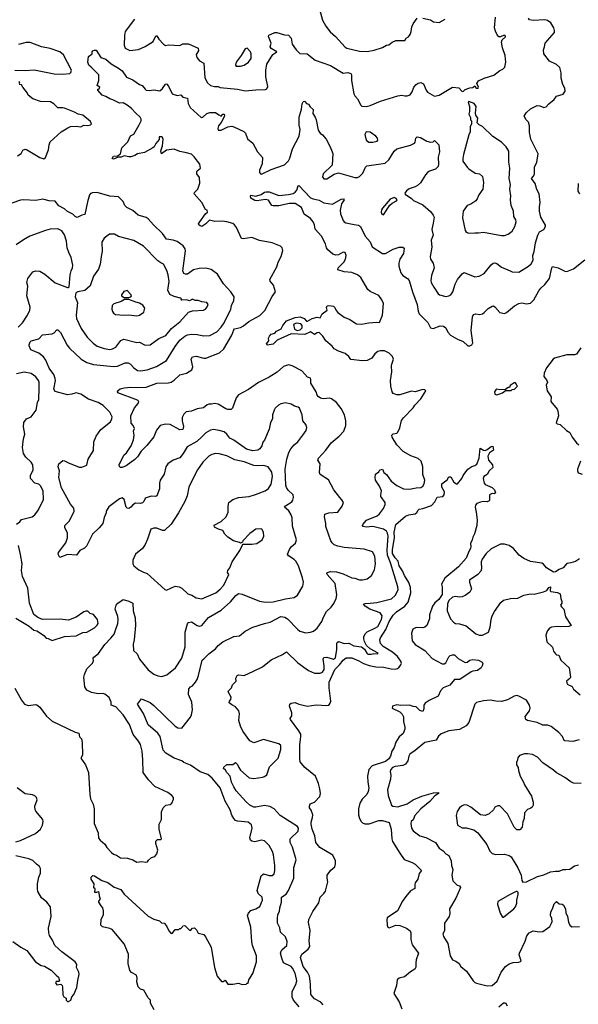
# Model space of a CAD drawing. Extents: x 1771496 to 1971148, y 471553 to 643630.
# Tile 690 of 702: x 1931387 to 1937204, y 556502 to 566749. Entities that reach past the tile are written whole.
import ezdxf

# ---------------------------------------------------------------- set-up
doc = ezdxf.new("R2010")
doc.units = 0

msp = doc.modelspace()

# ---------------------------------------------------------------- linework, layer by layer
at = {"layer": '0CON10XD'}
for points in [[(1934509, 566859), (1934539, 566745), (1934573, 566683), (1934621, 566621), (1934675, 566574), (1934775, 566464), (1934795, 566451), (1934925, 566422), (1935005, 566419), (1935078, 566432), (1935165, 566460), (1935205, 566483), (1935232, 566488), (1935264, 566516), (1935305, 566533), (1935398, 566532), (1935412, 566558), (1935435, 566572), (1935453, 566595), (1935464, 566625), (1935470, 566675), (1935483, 566707), (1935525, 566764)], [(1935396, 565956), (1935420, 565955), (1935453, 565967), (1935473, 565997), (1935492, 566045), (1935514, 566075), (1935535, 566088), (1935564, 566094), (1935592, 566082), (1935618, 566015), (1935634, 565995), (1935705, 565952), (1935755, 565963), (1935895, 566048), (1935958, 566038), (1935995, 566003), (1936008, 566005), (1936025, 566022), (1936075, 566040), (1936107, 566043), (1936125, 566060), (1936140, 566035), (1936160, 566035), (1936166, 566046), (1936148, 566085), (1936165, 566112), (1936225, 566141), (1936325, 566171), (1936385, 566221), (1936418, 566235), (1936439, 566255), (1936449, 566305), (1936441, 566375), (1936416, 566455), (1936404, 566515), (1936412, 566538), (1936445, 566572), (1936445, 566582), (1936433, 566587), (1936395, 566571), (1936375, 566572), (1936360, 566590), (1936342, 566628), (1936332, 566665), (1936342, 566775)], [(1932581, 566755), (1932486, 566625), (1932477, 566583), (1932474, 566485), (1932484, 566454), (1932535, 566429), (1932625, 566439), (1932695, 566469), (1932775, 566522), (1932805, 566580), (1932815, 566580), (1932834, 566545), (1932883, 566493), (1932905, 566480), (1932935, 566486), (1933055, 566481), (1933085, 566497), (1933145, 566496), (1933244, 566454), (1933248, 566425), (1933226, 566385), (1933231, 566355), (1933260, 566320), (1933306, 566295), (1933315, 566145), (1933343, 566093), (1933374, 566065), (1933415, 566052), (1933454, 566054), (1933475, 566044), (1933655, 566027), (1933735, 566009), (1933845, 566020), (1933945, 566021), (1933960, 566030), (1933972, 566055), (1933950, 566155), (1933949, 566225), (1933962, 566285), (1934022, 566388), (1934064, 566415), (1934005, 566449), (1933996, 566465), (1934007, 566505), (1933976, 566575), (1933982, 566588), (1934005, 566599), (1934045, 566614), (1934065, 566616), (1934145, 566592), (1934185, 566588), (1934215, 566555), (1934225, 566493), (1934267, 566435), (1934305, 566396), (1934382, 566392), (1934465, 566326), (1934622, 566272), (1934755, 566193), (1934805, 566198), (1934835, 566189), (1934842, 566175), (1934841, 566115), (1934866, 565976), (1934876, 565955), (1934904, 565925), (1934939, 565859), (1934950, 565850), (1934995, 565846), (1935035, 565854), (1935145, 565900), (1935323, 565957), (1935365, 565963), (1935396, 565956)], [(1933460, 565760), (1933485, 565743), (1933503, 565765), (1933515, 565766), (1933518, 565745), (1933485, 565680), (1933456, 565645), (1933449, 565615), (1933455, 565598), (1933485, 565598), (1933555, 565633), (1933595, 565639), (1933615, 565634), (1933721, 565585), (1933737, 565567), (1933758, 565508), (1933815, 565464), (1933864, 565375), (1933914, 565314), (1933913, 565247), (1933884, 565184), (1933885, 565160), (1933893, 565145), (1933905, 565140), (1934005, 565188), (1934145, 565239), (1934185, 565281), (1934201, 565309), (1934227, 565405), (1934298, 565535), (1934306, 565605), (1934298, 565652), (1934298, 565735), (1934323, 565817), (1934327, 565873), (1934337, 565893), (1934345, 565900), (1934355, 565898), (1934375, 565878), (1934395, 565868), (1934412, 565842), (1934443, 565815), (1934441, 565771), (1934463, 565735), (1934474, 565705), (1934495, 565599), (1934515, 565567), (1934539, 565549), (1934577, 565505), (1934620, 565425), (1934649, 565355), (1934641, 565235), (1934546, 565145), (1934540, 565115), (1934555, 565094), (1934585, 565092), (1934661, 565140), (1934705, 565156), (1934875, 565106), (1934905, 565106), (1934925, 565116), (1934959, 565151), (1934988, 565215), (1935003, 565227), (1935171, 565251), (1935192, 565255), (1935231, 565289), (1935285, 565381), (1935315, 565406), (1935455, 565442), (1935497, 565463), (1935506, 565475), (1935511, 565515), (1935525, 565529), (1935562, 565522), (1935625, 565484), (1935665, 565474), (1935692, 565478), (1935705, 565490), (1935752, 565445), (1935759, 565375), (1935743, 565317), (1935749, 565245), (1935745, 565220), (1935716, 565194), (1935655, 565171), (1935633, 565157), (1935612, 565135), (1935559, 565051), (1935528, 565022), (1935505, 565008), (1935443, 564987), (1935415, 564969), (1935399, 564945), (1935402, 564932), (1935465, 564889), (1935486, 564866), (1935583, 564823), (1935665, 564752), (1935694, 564715), (1935702, 564695), (1935691, 564631), (1935677, 564565), (1935692, 564505), (1935671, 564455), (1935680, 564380), (1935661, 564285), (1935664, 564255), (1935694, 564215), (1935701, 564165), (1935675, 564085), (1935669, 564035), (1935672, 564015), (1935700, 563965), (1935745, 563897), (1935757, 563887), (1935825, 563868), (1935855, 563874), (1935875, 563886), (1935898, 563915), (1935922, 563995), (1935947, 564045), (1935995, 564104), (1936015, 564116), (1936125, 564074), (1936172, 564078), (1936225, 564106), (1936295, 564196), (1936316, 564214), (1936335, 564220), (1936355, 564212), (1936405, 564174), (1936494, 564134), (1936515, 564124), (1936585, 564122), (1936685, 564182), (1936713, 564207), (1936734, 564245), (1936729, 564295), (1936745, 564335), (1936758, 564425), (1936783, 564507), (1936800, 564540), (1936843, 564565), (1936862, 564595), (1936862, 564612), (1936814, 564695), (1936800, 564755), (1936798, 564802), (1936806, 564845), (1936796, 564935), (1936773, 564983), (1936753, 565045), (1936717, 565095), (1936738, 565122), (1936747, 565145), (1936747, 565215), (1936773, 565265), (1936784, 565354), (1936710, 565505), (1936694, 565575), (1936694, 565644), (1936685, 565682), (1936662, 565705), (1936640, 565745), (1936661, 565779), (1936705, 565822), (1936775, 565856), (1936802, 565852), (1936845, 565834), (1936868, 565842), (1936896, 565874), (1936953, 565917), (1936977, 565953), (1937046, 565974), (1937068, 566005), (1937062, 566035), (1937043, 566075), (1937025, 566140), (1937026, 566195), (1937010, 566250), (1936975, 566282), (1936905, 566316), (1936844, 566395), (1936841, 566435), (1936852, 566465), (1936858, 566505), (1936954, 566615), (1936956, 566635), (1936948, 566665), (1936919, 566715), (1936882, 566742), (1936855, 566749), (1936735, 566740), (1936695, 566746), (1936684, 566765)], [(1935585, 566764), (1935665, 566746), (1935696, 566726), (1935755, 566720), (1935816, 566754)], [(1931335, 566223), (1931445, 566220), (1931536, 566226), (1931745, 566185), (1931835, 566181), (1931910, 566190), (1931921, 566199), (1931926, 566225), (1931843, 566383), (1931805, 566414), (1931705, 566450), (1931615, 566466), (1931495, 566512), (1931455, 566512), (1931375, 566490)], [(1932786, 556445), (1932750, 556515), (1932750, 556545), (1932725, 556570), (1932679, 556649), (1932645, 556660), (1932620, 556685), (1932606, 556735), (1932610, 556775), (1932602, 556805), (1932551, 556831), (1932534, 556855), (1932518, 556925), (1932519, 557025), (1932475, 557130), (1932349, 557279), (1932325, 557292), (1932248, 557308), (1932231, 557325), (1932234, 557385), (1932261, 557435), (1932261, 557475), (1932254, 557505), (1932234, 557525), (1932211, 557565), (1932212, 557575), (1932230, 557595), (1932217, 557627), (1932216, 557666), (1932205, 557672), (1932185, 557664), (1932170, 557665), (1932172, 557702), (1932160, 557715), (1932163, 557755), (1932132, 557805), (1932132, 557825), (1932148, 557842), (1932165, 557840), (1932241, 557789), (1932305, 557768), (1932371, 557721), (1932439, 557695), (1932475, 557648), (1932725, 557420), (1932785, 557388), (1932842, 557372), (1932865, 557350), (1932890, 557345), (1932915, 557320), (1932940, 557265), (1932965, 557240), (1932978, 557242), (1933005, 557280), (1933045, 557280), (1933055, 557290), (1933065, 557290), (1933080, 557305), (1933085, 557320), (1933105, 557322), (1933155, 557272), (1933165, 557270), (1933186, 557294), (1933206, 557296), (1933228, 557278), (1933245, 557242), (1933305, 557228), (1933323, 557205), (1933380, 557095), (1933414, 556885), (1933442, 556795), (1933489, 556739), (1933505, 556740), (1933525, 556752), (1933555, 556712), (1933608, 556712), (1933665, 556721), (1933705, 556708), (1933745, 556710), (1933755, 556720), (1933765, 556720), (1933772, 556755), (1933815, 556822), (1933852, 556945), (1933852, 557005), (1933811, 557115), (1933803, 557153), (1933795, 557305), (1933758, 557425), (1933770, 557450), (1933795, 557479), (1933847, 557495), (1933889, 557521), (1933916, 557585), (1933913, 557615), (1933869, 557655), (1933860, 557685), (1933900, 557840), (1933925, 557859), (1933985, 557842), (1934015, 557841), (1934035, 557860), (1934043, 557895), (1934042, 557945), (1934028, 558058), (1934018, 558092), (1933986, 558156), (1933935, 558204), (1933905, 558209), (1933835, 558191), (1933805, 558199), (1933791, 558211), (1933782, 558235), (1933806, 558335), (1933799, 558369), (1933785, 558385), (1933765, 558397), (1933655, 558408), (1933635, 558416), (1933615, 558435), (1933595, 558469), (1933578, 558525), (1933526, 558616), (1933474, 558755), (1933392, 558855), (1933345, 558892), (1933265, 558922), (1933165, 558989), (1933097, 559017), (1933074, 559034), (1932995, 559062), (1932910, 559115), (1932880, 559145), (1932849, 559289), (1932825, 559325), (1932725, 559411), (1932677, 559527), (1932613, 559627), (1932655, 559682), (1932745, 559642), (1932785, 559611), (1933005, 559397), (1933035, 559378), (1933075, 559374), (1933165, 559489), (1933177, 559515), (1933187, 559565), (1933178, 559645), (1933144, 559725), (1933148, 559785), (1933164, 559806), (1933188, 559815), (1933217, 559853), (1933235, 559882), (1933249, 559925), (1933286, 560084), (1933305, 560096), (1933355, 560150), (1933425, 560202), (1933455, 560237), (1933501, 560275), (1933615, 560330), (1933674, 560336), (1933734, 560386), (1933813, 560427), (1933935, 560466), (1933995, 560478), (1934105, 560536), (1934149, 560529), (1934175, 560515), (1934278, 560405), (1934305, 560385), (1934365, 560368), (1934415, 560374), (1934445, 560386), (1934484, 560416), (1934534, 560485), (1934551, 560529), (1934581, 560589), (1934629, 560635), (1934657, 560673), (1934682, 560725), (1934688, 560762), (1934671, 560881), (1934590, 560975), (1934584, 560985), (1934587, 560995), (1934625, 561006), (1934685, 561003), (1934755, 560983), (1934845, 560940), (1934875, 560937), (1934925, 560918), (1934955, 560919), (1935005, 560931), (1935050, 560965), (1935081, 561025), (1935092, 561085), (1935086, 561165), (1935060, 561210), (1934975, 561240), (1934765, 561255), (1934699, 561269), (1934662, 561285), (1934639, 561305), (1934626, 561325), (1934603, 561393), (1934574, 561475), (1934574, 561505), (1934560, 561575), (1934565, 561602), (1934605, 561618), (1934698, 561625), (1934746, 561685), (1934757, 561725), (1934743, 561753), (1934719, 561775), (1934658, 561855), (1934601, 561961), (1934515, 562014), (1934508, 562038), (1934517, 562125), (1934491, 562165), (1934499, 562185), (1934575, 562269), (1934631, 562345), (1934714, 562416), (1934761, 562465), (1934784, 562525), (1934784, 562575), (1934768, 562635), (1934734, 562704), (1934685, 562766), (1934634, 562804), (1934615, 562810), (1934547, 562803), (1934520, 562810), (1934496, 562826), (1934485, 562842), (1934474, 562875), (1934417, 562965), (1934420, 563005), (1934415, 563018), (1934385, 563030), (1934355, 563058), (1934326, 563096), (1934225, 563148), (1934185, 563156), (1934135, 563139), (1934068, 563082), (1933983, 563027), (1933875, 562973), (1933771, 562899), (1933666, 562844), (1933641, 562815), (1933604, 562706), (1933588, 562692), (1933555, 562691), (1933535, 562698), (1933455, 562748), (1933415, 562754), (1933385, 562746), (1933355, 562748), (1933338, 562742), (1933302, 562708), (1933235, 562700), (1933175, 562676), (1933122, 562668), (1933096, 562644), (1933079, 562609), (1933078, 562575), (1933094, 562515), (1933084, 562485), (1933055, 562481), (1932955, 562536), (1932905, 562539), (1932851, 562525), (1932813, 562477), (1932782, 562408), (1932712, 562318), (1932652, 562258), (1932615, 562200), (1932585, 562171), (1932494, 562106), (1932455, 562088), (1932438, 562088), (1932425, 562100), (1932424, 562115), (1932473, 562215), (1932500, 562240), (1932549, 562315), (1932571, 562375), (1932579, 562425), (1932573, 562467), (1932581, 562495), (1932569, 562525), (1932548, 562548), (1932544, 562625), (1932581, 562709), (1932621, 562755), (1932629, 562775), (1932615, 562790), (1932408, 562865), (1932404, 562876), (1932416, 562894), (1932434, 562906), (1932475, 562917), (1932545, 562925), (1932615, 562920), (1932704, 562926), (1932815, 562965), (1932935, 562969), (1932965, 562978), (1932994, 562996), (1933055, 563051), (1933125, 563071), (1933178, 563105), (1933190, 563135), (1933173, 563215), (1933185, 563240), (1933225, 563246), (1933305, 563226), (1933325, 563227), (1933467, 563283), (1933512, 563325), (1933595, 563467), (1933615, 563521), (1933625, 563531), (1933685, 563546), (1933717, 563563), (1933773, 563607), (1933889, 563671), (1933938, 563722), (1934015, 563867), (1934051, 563915), (1934029, 563985), (1933995, 564028), (1933991, 564045), (1934064, 564175), (1934079, 564225), (1934111, 564285), (1934128, 564345), (1934120, 564375), (1934102, 564392), (1934015, 564427), (1933885, 564452), (1933805, 564482), (1933715, 564468), (1933695, 564472), (1933644, 564585), (1933623, 564613), (1933606, 564626), (1933545, 564646), (1933495, 564651), (1933418, 564648), (1933365, 564661), (1933325, 564623), (1933285, 564598), (1933265, 564604), (1933253, 564615), (1933250, 564625), (1933261, 564645), (1933323, 564727), (1933343, 564745), (1933340, 564765), (1933322, 564775), (1933283, 564845), (1933204, 564935), (1933208, 564952), (1933242, 564985), (1933263, 565047), (1933258, 565105), (1933233, 565145), (1933230, 565165), (1933234, 565176), (1933270, 565205), (1933262, 565245), (1933205, 565323), (1933175, 565348), (1933125, 565364), (1933055, 565376), (1932995, 565403), (1932915, 565392), (1932864, 565354), (1932858, 565385), (1932873, 565435), (1932882, 565505), (1932875, 565524), (1932865, 565530), (1932840, 565530), (1932838, 565502), (1932805, 565461), (1932786, 565425), (1932774, 565415), (1932685, 565366), (1932615, 565351), (1932586, 565334), (1932545, 565323), (1932525, 565320), (1932475, 565331), (1932443, 565317), (1932413, 565317), (1932365, 565298), (1932350, 565305), (1932365, 565328), (1932407, 565333), (1932437, 565353), (1932449, 565415), (1932513, 565477), (1932541, 565539), (1932575, 565559), (1932631, 565655), (1932651, 565695), (1932652, 565715), (1932640, 565735), (1932595, 565775), (1932550, 565825), (1932505, 565860), (1932465, 565882), (1932425, 565880), (1932358, 565915), (1932324, 565924), (1932285, 565950), (1932245, 565962), (1932200, 566015), (1932200, 566025), (1932215, 566030), (1932222, 566045), (1932194, 566064), (1932210, 566115), (1932211, 566175), (1932130, 566255), (1932106, 566275), (1932096, 566305), (1932103, 566367), (1932140, 566395), (1932140, 566415), (1932150, 566425), (1932165, 566432), (1932182, 566432), (1932233, 566355), (1932285, 566337), (1932340, 566290), (1932415, 566246), (1932453, 566215), (1932500, 566150), (1932565, 566124), (1932635, 566076), (1932663, 566065), (1932692, 566025), (1932705, 566017), (1932735, 566013), (1932785, 566019), (1932845, 566009), (1932875, 566031), (1932905, 566077), (1932915, 566081), (1932935, 566058), (1932976, 565976), (1933025, 565959), (1933065, 565966), (1933085, 565943), (1933133, 565933), (1933141, 565875), (1933162, 565835), (1933275, 565732), (1933295, 565736), (1933335, 565771), (1933367, 565783), (1933425, 565782), (1933460, 565760)], [(1933685, 566264), (1933725, 566276), (1933768, 566305), (1933796, 566345), (1933796, 566395), (1933790, 566415), (1933755, 566452), (1933734, 566446), (1933694, 566376), (1933640, 566305), (1933634, 566275), (1933642, 566265), (1933685, 566264)], [(1931365, 565331), (1931403, 565357), (1931419, 565391), (1931445, 565400), (1931458, 565398), (1931595, 565316), (1931638, 565302), (1931654, 565316), (1931686, 565395), (1931693, 565445), (1931705, 565476), (1931819, 565581), (1931887, 565625), (1931915, 565636), (1931975, 565642), (1932025, 565634), (1932055, 565650), (1932095, 565649), (1932125, 565656), (1932134, 565666), (1932125, 565689), (1932045, 565756), (1931995, 565764), (1931957, 565787), (1931855, 565828), (1931835, 565833), (1931785, 565830), (1931743, 565873), (1931708, 565895), (1931605, 565899), (1931523, 565925), (1931475, 565962), (1931467, 565985), (1931418, 566048), (1931405, 566070), (1931380, 566075)], [(1931380, 566085), (1931390, 566095), (1931378, 566105)], [(1936405, 564502), (1936435, 564504), (1936475, 564518), (1936515, 564549), (1936544, 564595), (1936556, 564645), (1936552, 564665), (1936532, 564702), (1936530, 564755), (1936506, 564815), (1936496, 564875), (1936500, 564915), (1936489, 564985), (1936496, 565034), (1936485, 565095), (1936492, 565205), (1936481, 565265), (1936479, 565380), (1936454, 565425), (1936403, 565473), (1936315, 565532), (1936205, 565638), (1936170, 565655), (1936150, 565675), (1936158, 565725), (1936138, 565755), (1936133, 565777), (1936139, 565845), (1936118, 565878), (1936065, 565898), (1936058, 565892), (1936072, 565845), (1936072, 565795), (1936063, 565765), (1936082, 565732), (1936082, 565705), (1936090, 565695), (1936090, 565665), (1936078, 565635), (1936078, 565582), (1936065, 565550), (1936008, 565345), (1936001, 565305), (1936002, 565275), (1936045, 565214), (1936065, 565196), (1936131, 565151), (1936175, 565143), (1936205, 565117), (1936216, 565055), (1936209, 564985), (1936169, 564925), (1936151, 564885), (1936135, 564863), (1936085, 564830), (1936045, 564816), (1936003, 564755), (1935998, 564685), (1936024, 564555), (1936035, 564537), (1936065, 564527), (1936125, 564532), (1936165, 564529), (1936215, 564536), (1936405, 564502)], [(1935023, 565473), (1935065, 565474), (1935108, 565485), (1935117, 565495), (1935113, 565515), (1935096, 565535), (1935035, 565578), (1934995, 565582), (1934982, 565555), (1934994, 565495), (1935023, 565473)], [(1937218, 564935), (1937201, 564965), (1937207, 565045)], [(1934331, 560941), (1934289, 561065), (1934263, 561113), (1934245, 561132), (1934185, 561168), (1934176, 561185), (1934196, 561235), (1934215, 561262), (1934258, 561302), (1934268, 561335), (1934229, 561479), (1934223, 561565), (1934215, 561596), (1934189, 561639), (1934146, 561675), (1934155, 561688), (1934219, 561731), (1934232, 561748), (1934239, 561775), (1934234, 561805), (1934181, 561851), (1934165, 561880), (1934159, 561905), (1934150, 562070), (1934169, 562175), (1934188, 562245), (1934209, 562281), (1934246, 562325), (1934284, 562355), (1934335, 562425), (1934371, 562475), (1934378, 562505), (1934367, 562537), (1934335, 562575), (1934328, 562635), (1934300, 562705), (1934287, 562717), (1934248, 562728), (1934215, 562748), (1934155, 562762), (1934105, 562750), (1934083, 562737), (1934048, 562705), (1934036, 562685), (1934020, 562635), (1934019, 562595), (1933998, 562555), (1933984, 562486), (1933936, 562374), (1933918, 562352), (1933908, 562315), (1933887, 562283), (1933865, 562268), (1933815, 562262), (1933748, 562278), (1933615, 562374), (1933574, 562395), (1933543, 562435), (1933515, 562458), (1933465, 562474), (1933405, 562484), (1933373, 562477), (1933325, 562449), (1933280, 562405), (1933231, 562359), (1933130, 562305), (1933089, 562235), (1933055, 562190), (1932985, 562164), (1932929, 562125), (1932908, 562095), (1932892, 562018), (1932850, 561955), (1932842, 561925), (1932842, 561865), (1932815, 561793), (1932802, 561788), (1932755, 561790), (1932705, 561773), (1932693, 561765), (1932681, 561735), (1932665, 561719), (1932645, 561712), (1932593, 561717), (1932565, 561701), (1932544, 561675), (1932522, 561662), (1932505, 561664), (1932496, 561676), (1932475, 561757), (1932455, 561771), (1932425, 561761), (1932315, 561680), (1932288, 561635), (1932286, 561615), (1932265, 561568), (1932253, 561507), (1932215, 561462), (1932145, 561394), (1932082, 561268), (1932061, 561249), (1932013, 561225), (1931978, 561175), (1931885, 561182), (1931805, 561152), (1931788, 561185), (1931790, 561205), (1931866, 561304), (1931884, 561355), (1931884, 561405), (1931856, 561465), (1931856, 561484), (1931904, 561535), (1931955, 561635), (1931950, 561665), (1931915, 561708), (1931823, 561875), (1931795, 561985), (1931800, 562055), (1931787, 562095), (1931794, 562126), (1931835, 562162), (1931855, 562159), (1931896, 562136), (1932007, 562093), (1932035, 562093), (1932085, 562112), (1932100, 562175), (1932156, 562265), (1932158, 562355), (1932184, 562416), (1932231, 562485), (1932331, 562565), (1932348, 562595), (1932350, 562615), (1932325, 562665), (1932255, 562732), (1932205, 562764), (1932105, 562799), (1932025, 562851), (1931975, 562866), (1931930, 562850), (1931885, 562846), (1931758, 562878), (1931743, 562905), (1931759, 562995), (1931757, 563015), (1931741, 563055), (1931693, 563123), (1931658, 563205), (1931635, 563239), (1931585, 563278), (1931504, 563314), (1931484, 563354), (1931484, 563366), (1931495, 563396), (1931508, 563405), (1931585, 563428), (1931625, 563469), (1931725, 563480), (1931745, 563490), (1931775, 563522), (1931785, 563522), (1931812, 563492), (1931882, 563362), (1931905, 563331), (1932026, 563215), (1932085, 563181), (1932155, 563161), (1932365, 563138), (1932405, 563142), (1932485, 563176), (1932515, 563179), (1932542, 563165), (1932576, 563125), (1932615, 563099), (1932645, 563094), (1932714, 563104), (1932812, 563138), (1932915, 563201), (1933005, 563346), (1933055, 563414), (1933105, 563455), (1933135, 563469), (1933175, 563476), (1933235, 563473), (1933305, 563458), (1933367, 563463), (1933441, 563499), (1933485, 563549), (1933515, 563595), (1933585, 563735), (1933593, 563775), (1933616, 563826), (1933619, 563865), (1933586, 563916), (1933510, 564000), (1933445, 564101), (1933379, 564149), (1933325, 564164), (1933255, 564160), (1933195, 564146), (1933135, 564101), (1933115, 564101), (1933095, 564109), (1933085, 564135), (1933114, 564344), (1933109, 564365), (1933090, 564395), (1933025, 564442), (1932985, 564454), (1932914, 564465), (1932874, 564525), (1932780, 564615), (1932726, 564676), (1932705, 564691), (1932620, 564715), (1932565, 564763), (1932503, 564793), (1932480, 564815), (1932463, 564855), (1932416, 564906), (1932325, 564911), (1932195, 564949), (1932145, 564948), (1932125, 564939), (1932114, 564925), (1932094, 564854), (1932065, 564722), (1932034, 564716), (1931985, 564691), (1931965, 564700), (1931939, 564725), (1931885, 564753), (1931852, 564782), (1931795, 564811), (1931755, 564860), (1931694, 564864), (1931629, 564881), (1931554, 564866), (1931425, 564874), (1931395, 564870), (1931305, 564839)], [(1934238, 556545), (1934225, 556575), (1934223, 556635), (1934261, 556709), (1934271, 556745), (1934269, 556765), (1934254, 556825), (1934229, 556879), (1934214, 556894), (1934135, 556934), (1934115, 556982), (1934104, 557034), (1934109, 557055), (1934115, 557068), (1934168, 557112), (1934172, 557155), (1934154, 557204), (1934104, 557254), (1934096, 557296), (1934072, 557345), (1934070, 557395), (1934075, 557438), (1934091, 557469), (1934095, 557505), (1934112, 557565), (1934114, 557616), (1934161, 557649), (1934185, 557685), (1934241, 557815), (1934243, 557925), (1934266, 558005), (1934227, 558137), (1934202, 558185), (1934204, 558225), (1934285, 558302), (1934289, 558335), (1934281, 558351), (1934098, 558468), (1934035, 558536), (1933990, 558560), (1933935, 558569), (1933845, 558552), (1933824, 558555), (1933784, 558575), (1933745, 558610), (1933641, 558725), (1933616, 558765), (1933594, 558815), (1933578, 558875), (1933543, 558913), (1933529, 558939), (1933509, 558955), (1933511, 558969), (1933545, 558998), (1933605, 558998), (1933635, 559017), (1933655, 558997), (1933668, 558965), (1933687, 558937), (1933775, 558860), (1933825, 558850), (1933914, 558866), (1933937, 558873), (1933959, 558891), (1933988, 558972), (1934078, 559065), (1934105, 559155), (1934106, 559196), (1934084, 559214), (1933925, 559258), (1933825, 559224), (1933782, 559245), (1933709, 559345), (1933686, 559396), (1933669, 559455), (1933675, 559525), (1933670, 559555), (1933635, 559596), (1933595, 559617), (1933569, 559639), (1933570, 559655), (1933585, 559675), (1933589, 559699), (1933556, 559755), (1933560, 559765), (1933593, 559795), (1933604, 559826), (1933640, 559865), (1933639, 559895), (1933652, 559925), (1933665, 559929), (1933725, 559922), (1933821, 559969), (1933915, 560014), (1934005, 560086), (1934125, 560142), (1934165, 560169), (1934284, 560054), (1934395, 559976), (1934455, 559947), (1934515, 559947), (1934540, 559960), (1934558, 559985), (1934559, 560025), (1934548, 560092), (1934555, 560110), (1934585, 560116), (1934655, 560092), (1934675, 560106), (1934689, 560195), (1934688, 560255), (1934692, 560268), (1934705, 560277), (1934765, 560258), (1934815, 560261), (1934865, 560231), (1934945, 560222), (1934979, 560199), (1935002, 560155), (1935013, 560145), (1935046, 560146), (1935075, 560152), (1935115, 560150), (1935118, 560155), (1935035, 560201), (1934997, 560237), (1934976, 560276), (1934969, 560305), (1934972, 560325), (1934985, 560358), (1935005, 560379), (1935092, 560418), (1935115, 560434), (1935155, 560508), (1935161, 560545), (1935139, 560575), (1935033, 560613), (1934984, 560645), (1934966, 560665), (1934985, 560674), (1935035, 560675), (1935105, 560685), (1935257, 560723), (1935296, 560755), (1935327, 560815), (1935326, 560845), (1935248, 561095), (1935216, 561176), (1935212, 561232), (1935222, 561375), (1935217, 561405), (1935205, 561427), (1935175, 561447), (1935065, 561475), (1934995, 561468), (1934965, 561475), (1934957, 561485), (1934959, 561495), (1934999, 561541), (1935108, 561585), (1935134, 561605), (1935175, 561661), (1935194, 561704), (1935191, 561725), (1935148, 561785), (1935146, 561804), (1935156, 561845), (1935134, 561895), (1935093, 561955), (1935087, 561985), (1935092, 562018), (1935128, 562042), (1935130, 562055), (1935140, 562065), (1935165, 562070), (1935180, 562035), (1935205, 562017), (1935255, 561946), (1935315, 561902), (1935385, 561867), (1935446, 561864), (1935515, 561877), (1935565, 561879), (1935585, 561894), (1935598, 561918), (1935605, 561955), (1935585, 562015), (1935586, 562095), (1935569, 562155), (1935535, 562181), (1935459, 562209), (1935381, 562255), (1935313, 562323), (1935264, 562405), (1935261, 562425), (1935275, 562440), (1935314, 562446), (1935323, 562455), (1935345, 562500), (1935364, 562576), (1935382, 562605), (1935485, 562710), (1935502, 562738), (1935565, 562802), (1935616, 562885), (1935605, 562896), (1935585, 562900), (1935505, 562877), (1935465, 562883), (1935345, 562844), (1935315, 562846), (1935275, 562860), (1935266, 562875), (1935252, 562935), (1935248, 562995), (1935261, 563085), (1935258, 563145), (1935262, 563165), (1935278, 563215), (1935270, 563245), (1935235, 563278), (1935185, 563302), (1935145, 563304), (1935115, 563295), (1935085, 563270), (1935054, 563226), (1935005, 563203), (1934955, 563200), (1934835, 563212), (1934815, 563244), (1934775, 563274), (1934705, 563298), (1934663, 563323), (1934641, 563351), (1934576, 563405), (1934542, 563455), (1934505, 563492), (1934485, 563489), (1934455, 563474), (1934415, 563501), (1934355, 563473), (1934215, 563480), (1934067, 563413), (1934025, 563373), (1933965, 563363), (1933958, 563375), (1933980, 563405), (1933978, 563435), (1933989, 563455), (1934006, 563475), (1934042, 563488), (1934062, 563508), (1934109, 563531), (1934126, 563565), (1934166, 563615), (1934255, 563651), (1934307, 563657), (1934348, 563638), (1934375, 563612), (1934385, 563612), (1934431, 563639), (1934485, 563652), (1934515, 563647), (1934535, 563688), (1934590, 563725), (1934582, 563755), (1934590, 563770), (1934605, 563776), (1934655, 563769), (1934669, 563755), (1934682, 563722), (1934700, 563700), (1934765, 563653), (1934825, 563628), (1934894, 563584), (1934945, 563580), (1935022, 563595), (1935105, 563601), (1935135, 563596), (1935166, 563675), (1935175, 563795), (1935157, 563835), (1935125, 563879), (1935035, 563921), (1935012, 563942), (1934939, 564065), (1934904, 564094), (1934846, 564116), (1934764, 564124), (1934698, 564145), (1934703, 564165), (1934763, 564225), (1934780, 564255), (1934786, 564295), (1934777, 564325), (1934755, 564328), (1934705, 564300), (1934679, 564299), (1934649, 564309), (1934594, 564354), (1934581, 564375), (1934572, 564415), (1934528, 564495), (1934465, 564570), (1934458, 564615), (1934442, 564645), (1934415, 564681), (1934349, 564725), (1934320, 564795), (1934255, 564835), (1934195, 564836), (1934087, 564813), (1934025, 564810), (1934014, 564815), (1933978, 564869), (1933945, 564876), (1933855, 564863), (1933835, 564868), (1933795, 564893), (1933790, 564915), (1933795, 564923), (1933845, 564912), (1933902, 564929), (1933935, 564953), (1933955, 564958), (1933986, 564956), (1934085, 564920), (1934185, 564930), (1934235, 564941), (1934257, 564953), (1934274, 564975), (1934285, 565020), (1934295, 565024), (1934416, 564896), (1934444, 564884), (1934505, 564871), (1934555, 564842), (1934645, 564828), (1934735, 564882), (1934758, 564885), (1934764, 564875), (1934738, 564832), (1934724, 564765), (1934727, 564727), (1934755, 564660), (1934764, 564644), (1934783, 564633), (1934871, 564619), (1934915, 564609), (1934935, 564596), (1934985, 564495), (1935038, 564438), (1935057, 564385), (1935165, 564317), (1935195, 564315), (1935275, 564359), (1935338, 564382), (1935375, 564382), (1935391, 564371), (1935383, 564315), (1935346, 564255), (1935336, 564215), (1935336, 564185), (1935355, 564115), (1935376, 564085), (1935426, 564056), (1935444, 564035), (1935476, 563915), (1935525, 563785), (1935535, 563715), (1935547, 563687), (1935637, 563597), (1935665, 563542), (1935694, 563536), (1935765, 563562), (1935800, 563560), (1935823, 563543), (1935845, 563496), (1935874, 563465), (1935945, 563425), (1936005, 563401), (1936055, 563354), (1936075, 563354), (1936095, 563366), (1936107, 563385), (1936088, 563515), (1936101, 563655), (1936111, 563679), (1936135, 563688), (1936175, 563682), (1936205, 563688), (1936225, 563701), (1936265, 563744), (1936305, 563769), (1936320, 563770), (1936335, 563761), (1936385, 563702), (1936435, 563692), (1936455, 563702), (1936538, 563772), (1936583, 563795), (1936615, 563802), (1936665, 563791), (1936705, 563797), (1936741, 563835), (1936792, 563928), (1936815, 563955), (1936855, 563993), (1936905, 564056), (1936927, 564165), (1936935, 564179), (1936995, 564167), (1937065, 564130), (1937085, 564127), (1937155, 564157), (1937271, 564249)], [(1935175, 564718), (1935242, 564818), (1935265, 564840), (1935310, 564865), (1935317, 564875), (1935308, 564888), (1935285, 564898), (1935245, 564881), (1935165, 564787), (1935155, 564770), (1935151, 564745), (1935158, 564725), (1935175, 564718)], [(1931654, 564556), (1931492, 564495), (1931425, 564458), (1931350, 564405)], [(1931371, 563549), (1931415, 563594), (1931469, 563675), (1931494, 563726), (1931496, 563756), (1931462, 563875), (1931473, 563975), (1931460, 564015), (1931473, 564057), (1931524, 564126), (1931555, 564136), (1931595, 564131), (1931649, 564099), (1931755, 564009), (1931885, 563960), (1931895, 563960), (1931902, 563968), (1931913, 564093), (1931923, 564135), (1931938, 564165), (1931941, 564195), (1931924, 564274), (1931898, 564325), (1931881, 564375), (1931876, 564445), (1931855, 564509), (1931825, 564551), (1931785, 564573), (1931705, 564569), (1931654, 564556)], [(1932325, 563317), (1932355, 563322), (1932388, 563342), (1932440, 563410), (1932470, 563425), (1932605, 563388), (1932635, 563393), (1932695, 563362), (1932745, 563366), (1932835, 563430), (1932907, 563463), (1932966, 563534), (1933056, 563605), (1933145, 563706), (1933185, 563720), (1933300, 563725), (1933322, 563735), (1933337, 563753), (1933349, 563785), (1933335, 563806), (1933285, 563812), (1933245, 563828), (1933215, 563828), (1933185, 563840), (1933155, 563822), (1933125, 563832), (1933075, 563830), (1933070, 563835), (1933072, 563845), (1933062, 563852), (1932995, 563868), (1932949, 563889), (1932930, 563935), (1932942, 564025), (1932932, 564095), (1932920, 564140), (1932886, 564205), (1932855, 564217), (1932825, 564240), (1932675, 564391), (1932575, 564450), (1932415, 564491), (1932375, 564516), (1932322, 564518), (1932265, 564474), (1932242, 564435), (1932246, 564335), (1932237, 564305), (1932226, 564204), (1932206, 564154), (1932155, 564080), (1932120, 563980), (1932065, 563929), (1931993, 563917), (1931971, 563905), (1931963, 563865), (1931990, 563805), (1931974, 563675), (1931979, 563639), (1932027, 563535), (1932091, 563445), (1932151, 563381), (1932195, 563352), (1932266, 563326), (1932325, 563317)], [(1932525, 563857), (1932545, 563863), (1932552, 563875), (1932548, 563885), (1932505, 563930), (1932471, 563919), (1932448, 563885), (1932448, 563875), (1932475, 563859), (1932525, 563857)], [(1932605, 563666), (1932635, 563672), (1932680, 563705), (1932690, 563745), (1932669, 563779), (1932635, 563800), (1932595, 563808), (1932525, 563838), (1932477, 563837), (1932444, 563816), (1932367, 563793), (1932349, 563775), (1932346, 563736), (1932352, 563712), (1932364, 563694), (1932385, 563681), (1932475, 563672), (1932525, 563676), (1932605, 563666)], [(1934275, 563514), (1934309, 563521), (1934329, 563541), (1934328, 563565), (1934313, 563583), (1934265, 563590), (1934237, 563575), (1934247, 563527), (1934275, 563514)], [(1937230, 563335), (1937185, 563268), (1937165, 563261), (1937085, 563261), (1936955, 563226), (1936941, 563215), (1936873, 563125), (1936849, 563069), (1936844, 563035), (1936872, 563002), (1936884, 562975), (1936869, 562945), (1936881, 562885), (1936920, 562825), (1936919, 562775), (1936984, 562695), (1936992, 562675), (1936997, 562625), (1936974, 562554), (1936985, 562542), (1937016, 562536), (1937080, 562475), (1937115, 562452), (1937139, 562405), (1937186, 562345), (1937210, 562325)], [(1931353, 561497), (1931387, 561523), (1931404, 561546), (1931516, 561574), (1931546, 561595), (1931581, 561649), (1931634, 561755), (1931632, 561845), (1931605, 561897), (1931586, 561916), (1931545, 561926), (1931499, 561975), (1931498, 562005), (1931526, 562065), (1931523, 562115), (1931505, 562145), (1931452, 562195), (1931428, 562235), (1931417, 562295), (1931427, 562385), (1931440, 562435), (1931428, 562512), (1931429, 562555), (1931459, 562595), (1931507, 562615), (1931560, 562685), (1931572, 562765), (1931585, 562795), (1931591, 562911), (1931590, 562975), (1931584, 562995), (1931555, 563031), (1931505, 563066), (1931435, 563082), (1931355, 563062)], [(1936355, 562846), (1936385, 562854), (1936416, 562864), (1936445, 562890), (1936505, 562890), (1936515, 562900), (1936538, 562902), (1936570, 562935), (1936562, 562942), (1936558, 562958), (1936548, 562968), (1936535, 562970), (1936495, 562940), (1936488, 562922), (1936475, 562920), (1936445, 562900), (1936385, 562898), (1936355, 562902), (1936345, 562897), (1936330, 562875), (1936335, 562852), (1936355, 562846)], [(1935393, 560963), (1935372, 561012), (1935339, 561065), (1935328, 561115), (1935295, 561148), (1935270, 561195), (1935268, 561235), (1935290, 561355), (1935286, 561415), (1935304, 561495), (1935405, 561581), (1935439, 561595), (1935504, 561606), (1935521, 561619), (1935535, 561646), (1935545, 561654), (1935585, 561661), (1935676, 561694), (1935710, 561730), (1935735, 561779), (1935793, 561787), (1935806, 561804), (1935812, 561835), (1935784, 561884), (1935783, 561917), (1935839, 561961), (1935855, 561990), (1935875, 561990), (1935908, 561935), (1935935, 561918), (1935945, 561918), (1935992, 561975), (1936003, 562005), (1936055, 562070), (1936095, 562100), (1936125, 562108), (1936146, 562124), (1936173, 562187), (1936182, 562288), (1936215, 562269), (1936235, 562266), (1936256, 562274), (1936295, 562308), (1936315, 562310), (1936322, 562268), (1936280, 562240), (1936263, 562205), (1936267, 562165), (1936310, 562115), (1936312, 562088), (1936275, 562052), (1936256, 562014), (1936221, 561995), (1936212, 561975), (1936224, 561924), (1936235, 561912), (1936305, 561880), (1936330, 561855), (1936340, 561825), (1936327, 561813), (1936305, 561818), (1936280, 561805), (1936280, 561745), (1936275, 561740), (1936255, 561732), (1936215, 561733), (1936185, 561727), (1936146, 561714), (1936132, 561698), (1936128, 561675), (1936141, 561625), (1936150, 561545), (1936146, 561485), (1936121, 561399), (1936104, 561365), (1936100, 561335), (1936081, 561299), (1936085, 561265), (1936082, 561245), (1936062, 561215), (1936035, 561144), (1935955, 561055), (1935813, 560937), (1935780, 560875), (1935786, 560845), (1935785, 560765), (1935751, 560715), (1935710, 560680), (1935684, 560645), (1935654, 560556), (1935653, 560515), (1935626, 560445), (1935605, 560426), (1935585, 560418), (1935515, 560424), (1935479, 560405), (1935467, 560365), (1935474, 560284), (1935505, 560247), (1935605, 560184), (1935682, 560102), (1935785, 560046), (1935806, 560044), (1935823, 560055), (1935855, 560118), (1935869, 560131), (1935895, 560140), (1935915, 560140), (1935952, 560102), (1936025, 560060), (1936045, 560062), (1936075, 560082), (1936105, 560089), (1936164, 560084), (1936204, 560064), (1936209, 560049), (1936204, 560025), (1936191, 560005), (1936155, 559974), (1936105, 559970), (1936087, 559963), (1935969, 559881), (1935915, 559883), (1935866, 559824), (1935796, 559795), (1935770, 559765), (1935745, 559708), (1935652, 559665), (1935609, 559635), (1935595, 559615), (1935594, 559576), (1935585, 559550), (1935555, 559558), (1935515, 559597), (1935485, 559600), (1935445, 559615), (1935357, 559613), (1935315, 559620), (1935268, 559605), (1935267, 559585), (1935346, 559546), (1935371, 559521), (1935382, 559495), (1935382, 559445), (1935398, 559385), (1935398, 559365), (1935379, 559321), (1935339, 559285), (1935305, 559231), (1935286, 559174), (1935261, 559135), (1935249, 559085), (1935232, 559055), (1935195, 559030), (1935056, 558985), (1935023, 558947), (1935009, 558875), (1935011, 558815), (1935021, 558755), (1935016, 558715), (1935002, 558685), (1934952, 558635), (1934928, 558595), (1934915, 558535), (1934915, 558475), (1934926, 558435), (1934943, 558403), (1934955, 558390), (1934980, 558380), (1935025, 558379), (1935125, 558413), (1935165, 558414), (1935235, 558395), (1935255, 558325), (1935261, 558225), (1935269, 558195), (1935345, 558075), (1935389, 558009), (1935475, 557978), (1935505, 557961), (1935572, 557895), (1935547, 557863), (1935531, 557805), (1935505, 557765), (1935500, 557745), (1935502, 557708), (1935458, 557682), (1935407, 557625), (1935373, 557575), (1935320, 557475), (1935215, 557403), (1935209, 557385), (1935214, 557325), (1935221, 557305), (1935235, 557297), (1935305, 557325), (1935345, 557322), (1935414, 557294), (1935452, 557265), (1935460, 557245), (1935461, 557175), (1935475, 557121), (1935539, 557035), (1935514, 556965), (1935512, 556932), (1935511, 556889), (1935501, 556869), (1935455, 556840), (1935395, 556789), (1935338, 556772), (1935317, 556755), (1935312, 556698), (1935283, 556615), (1935338, 556528), (1935366, 556455)], [(1933285, 560723), (1933429, 560785), (1933475, 560822), (1933512, 560865), (1933563, 560975), (1933552, 560995), (1933553, 561015), (1933574, 561045), (1933600, 561105), (1933678, 561225), (1933702, 561278), (1933715, 561290), (1933805, 561289), (1933855, 561296), (1933912, 561335), (1933930, 561375), (1933927, 561415), (1933908, 561445), (1933895, 561450), (1933845, 561446), (1933785, 561403), (1933712, 561325), (1933708, 561312), (1933685, 561300), (1933677, 561307), (1933612, 561325), (1933555, 561363), (1933524, 561394), (1933502, 561432), (1933456, 561446), (1933415, 561468), (1933412, 561488), (1933485, 561526), (1933536, 561575), (1933556, 561625), (1933556, 561685), (1933566, 561724), (1933605, 561757), (1933665, 561776), (1933775, 561787), (1933844, 561806), (1933943, 561847), (1933979, 561871), (1934006, 561915), (1934018, 561995), (1934011, 562041), (1933975, 562094), (1933925, 562108), (1933864, 562104), (1933825, 562110), (1933725, 562148), (1933628, 562168), (1933545, 562210), (1933465, 562232), (1933425, 562234), (1933387, 562223), (1933358, 562205), (1933295, 562145), (1933237, 562065), (1933183, 561957), (1933148, 561882), (1933131, 561795), (1933108, 561735), (1933041, 561615), (1932963, 561497), (1932895, 561431), (1932875, 561431), (1932815, 561456), (1932782, 561458), (1932753, 561447), (1932719, 561341), (1932693, 561287), (1932666, 561244), (1932594, 561185), (1932564, 561125), (1932564, 561085), (1932574, 561064), (1932627, 561025), (1932675, 560998), (1932715, 560984), (1932899, 560819), (1932915, 560812), (1933005, 560854), (1933047, 560847), (1933075, 560831), (1933136, 560775), (1933180, 560760), (1933225, 560731), (1933285, 560723)], [(1937227, 562153), (1937195, 562070), (1937194, 562054), (1937203, 562033), (1937245, 562019)], [(1931345, 560520), (1931485, 560437), (1931535, 560397), (1931565, 560390), (1931605, 560364), (1931639, 560339), (1931662, 560312), (1931685, 560308), (1931725, 560288), (1931855, 560328), (1931975, 560338), (1932045, 560370), (1932085, 560374), (1932165, 560419), (1932194, 560446), (1932204, 560466), (1932196, 560505), (1932155, 560559), (1932119, 560569), (1932095, 560594), (1932075, 560594), (1932055, 560586), (1931975, 560532), (1931895, 560500), (1931805, 560510), (1931625, 560506), (1931575, 560526), (1931535, 560559), (1931488, 560675), (1931473, 560833), (1931416, 560955), (1931404, 561016), (1931412, 561085), (1931396, 561184), (1931375, 561275)], [(1937215, 561138), (1937175, 561111), (1937125, 561096), (1937085, 561089), (1937045, 561044), (1937005, 561028), (1936965, 561002), (1936945, 560999), (1936873, 561043), (1936841, 561081), (1936825, 561091), (1936705, 561110), (1936635, 561141), (1936587, 561175), (1936530, 561245), (1936485, 561276), (1936435, 561290), (1936395, 561292), (1936295, 561242), (1936245, 561192), (1936201, 561135), (1936192, 561105), (1936197, 561035), (1936189, 561011), (1936156, 560974), (1936072, 560915), (1936071, 560895), (1936091, 560825), (1936075, 560792), (1936025, 560756), (1935995, 560743), (1935965, 560739), (1935925, 560747), (1935895, 560739), (1935856, 560705), (1935841, 560669), (1935838, 560595), (1935872, 560515), (1935905, 560477), (1935925, 560466), (1935965, 560461), (1936035, 560439), (1936136, 560356), (1936175, 560344), (1936205, 560344), (1936270, 560375), (1936286, 560426), (1936296, 560505), (1936308, 560545), (1936331, 560589), (1936398, 560682), (1936425, 560709), (1936496, 560724), (1936575, 560727), (1936635, 560759), (1936705, 560773), (1936745, 560770), (1936840, 560795), (1936875, 560808), (1936895, 560840), (1936915, 560848), (1936910, 560805), (1936918, 560798), (1936988, 560788), (1937014, 560774), (1937021, 560725), (1937033, 560695), (1937032, 560678), (1937018, 560655), (1937027, 560637), (1937054, 560614), (1937072, 560535), (1937128, 560445), (1937106, 560434), (1937015, 560429), (1936985, 560434), (1936925, 560427), (1936904, 560416), (1936879, 560385), (1936864, 560345), (1936876, 560275), (1936935, 560217), (1936946, 560176), (1936965, 560148), (1936975, 560138), (1937000, 560135), (1937022, 560082), (1937110, 560005), (1937121, 559905), (1937117, 559893), (1937082, 559865), (1937089, 559835), (1937140, 559810), (1937152, 559782), (1937223, 559723)], [(1931335, 559792), (1931406, 559666), (1931437, 559625), (1931475, 559612), (1931555, 559623), (1931565, 559620), (1931595, 559593), (1931665, 559499), (1931725, 559447), (1931965, 559334), (1932003, 559323), (1932008, 559285), (1932032, 559265), (1932036, 559225), (1932042, 559095), (1932024, 559065), (1932073, 558993), (1932103, 558915), (1932116, 558685), (1932125, 558640), (1932151, 558585), (1932163, 558537), (1932162, 558385), (1932204, 558285), (1932208, 558232), (1932225, 558210), (1932275, 558170), (1932294, 558135), (1932342, 558082), (1932364, 558064), (1932394, 558054), (1932437, 558027), (1932511, 558021), (1932564, 558004), (1932605, 557982), (1932655, 557989), (1932700, 557980), (1932718, 557985), (1932727, 558003), (1932761, 558029), (1932795, 558041), (1932815, 558068), (1932826, 558105), (1932803, 558175), (1932805, 558200), (1932822, 558218), (1932853, 558217), (1932862, 558225), (1932839, 558325), (1932838, 558375), (1932863, 558425), (1932863, 558505), (1932882, 558545), (1932910, 558575), (1932955, 558582), (1932970, 558595), (1932990, 558635), (1932990, 558655), (1932972, 558675), (1932928, 558705), (1932795, 558769), (1932728, 558838), (1932671, 558915), (1932670, 559045), (1932663, 559135), (1932646, 559205), (1932625, 559241), (1932569, 559309), (1932532, 559415), (1932464, 559514), (1932387, 559597), (1932340, 559615), (1932338, 559645), (1932317, 559695), (1932275, 559729), (1932255, 559738), (1932205, 559734), (1932135, 559746), (1932085, 559771), (1932064, 559806), (1932056, 559906), (1932061, 559935), (1932086, 559994), (1932145, 560053), (1932154, 560075), (1932152, 560105), (1932159, 560115), (1932207, 560153), (1932273, 560245), (1932335, 560311), (1932369, 560355), (1932386, 560396), (1932410, 560465), (1932413, 560505), (1932408, 560538), (1932381, 560615), (1932391, 560655), (1932409, 560675), (1932465, 560713), (1932525, 560698), (1932565, 560677), (1932570, 560595), (1932589, 560525), (1932593, 560445), (1932580, 560295), (1932570, 560250), (1932572, 560185), (1932609, 560149), (1932634, 560095), (1932725, 559984), (1932785, 559938), (1932825, 559920), (1932866, 559914), (1932918, 559932), (1933011, 560005), (1933075, 560104), (1933109, 560221), (1933110, 560375), (1933135, 560460), (1933145, 560476), (1933175, 560481), (1933235, 560443), (1933255, 560437), (1933285, 560443), (1933354, 560526), (1933485, 560605), (1933581, 560689), (1933636, 560755), (1933665, 560776), (1933705, 560771), (1933885, 560698), (1933945, 560687), (1934025, 560689), (1934155, 560723), (1934245, 560734), (1934280, 560760), (1934336, 560854), (1934342, 560895), (1934331, 560941)], [(1934546, 556496), (1934523, 556523), (1934458, 556558), (1934417, 556605), (1934416, 556715), (1934403, 556795), (1934383, 556835), (1934338, 556895), (1934312, 556988), (1934326, 557024), (1934392, 557075), (1934408, 557105), (1934402, 557162), (1934411, 557271), (1934393, 557353), (1934398, 557385), (1934441, 557469), (1934502, 557558), (1934514, 557615), (1934555, 557655), (1934571, 557679), (1934594, 557775), (1934587, 557815), (1934589, 557845), (1934625, 557896), (1934669, 557931), (1934677, 557963), (1934675, 557995), (1934647, 558055), (1934512, 558135), (1934472, 558185), (1934461, 558255), (1934433, 558325), (1934422, 558375), (1934422, 558398), (1934436, 558445), (1934438, 558475), (1934422, 558522), (1934405, 558547), (1934403, 558565), (1934412, 558588), (1934455, 558605), (1934511, 558665), (1934518, 558695), (1934512, 558745), (1934499, 558799), (1934467, 558875), (1934355, 558965), (1934307, 559025), (1934303, 559057), (1934303, 559205), (1934316, 559285), (1934314, 559314), (1934295, 559349), (1934206, 559465), (1934204, 559475), (1934219, 559505), (1934221, 559535), (1934196, 559605), (1934200, 559625), (1934215, 559636), (1934255, 559644), (1934295, 559626), (1934383, 559603), (1934473, 559617), (1934585, 559610), (1934605, 559616), (1934621, 559635), (1934625, 559655), (1934609, 559795), (1934610, 559855), (1934669, 559985), (1934717, 560033), (1934755, 560084), (1934785, 560109), (1934845, 560108), (1934918, 560078), (1934968, 560048), (1935025, 560027), (1935095, 560015), (1935175, 560010), (1935255, 559993), (1935295, 559990), (1935322, 559998), (1935340, 560010), (1935357, 560033), (1935361, 560049), (1935355, 560074), (1935320, 560120), (1935268, 560168), (1935170, 560225), (1935145, 560255), (1935138, 560295), (1935144, 560315), (1935199, 560401), (1935235, 560485), (1935275, 560550), (1935312, 560585), (1935396, 560644), (1935432, 560688), (1935460, 560785), (1935458, 560838), (1935440, 560890), (1935393, 560963)], [(1937214, 559254), (1937145, 559238), (1937062, 559242), (1937055, 559248), (1937039, 559289), (1937002, 559332), (1936922, 559392), (1936885, 559406), (1936835, 559408), (1936775, 559433), (1936675, 559454), (1936656, 559465), (1936652, 559498), (1936694, 559555), (1936701, 559585), (1936694, 559615), (1936665, 559666), (1936585, 559709), (1936565, 559714), (1936535, 559708), (1936465, 559672), (1936405, 559653), (1936344, 559656), (1936285, 559668), (1936215, 559661), (1936145, 559642), (1936126, 559624), (1936065, 559435), (1936035, 559399), (1935965, 559362), (1935855, 559347), (1935775, 559318), (1935747, 559293), (1935725, 559252), (1935605, 559226), (1935506, 559144), (1935450, 559105), (1935439, 559085), (1935429, 559035), (1935405, 559002), (1935375, 558988), (1935295, 558975), (1935270, 558965), (1935252, 558945), (1935246, 558925), (1935252, 558885), (1935249, 558845), (1935218, 558735), (1935224, 558675), (1935260, 558575), (1935274, 558564), (1935325, 558558), (1935422, 558588), (1935485, 558631), (1935575, 558667), (1935695, 558704), (1935747, 558705), (1935747, 558695), (1935709, 558670), (1935656, 558614), (1935563, 558537), (1935501, 558465), (1935485, 558422), (1935462, 558405), (1935459, 558385), (1935467, 558335), (1935485, 558308), (1935555, 558256), (1935615, 558236), (1935717, 558187), (1935755, 558128), (1935795, 558099), (1935825, 558067), (1935855, 558052), (1935881, 557995), (1935884, 557945), (1935896, 557906), (1935887, 557845), (1935898, 557788), (1935943, 557743), (1935968, 557735), (1935976, 557716), (1935929, 557605), (1935864, 557495), (1935866, 557445), (1935859, 557415), (1935811, 557345), (1935809, 557265), (1935794, 557235), (1935799, 557209), (1935844, 557135), (1935868, 557005), (1935894, 556964), (1935930, 556950), (1935964, 556925), (1935980, 556895), (1936039, 556845), (1936108, 556745), (1936125, 556728), (1936145, 556721), (1936255, 556693), (1936305, 556697), (1936357, 556743), (1936399, 556835), (1936444, 556895), (1936485, 556923), (1936525, 556937), (1936585, 556940), (1936603, 556947), (1936607, 556955), (1936587, 557015), (1936590, 557035), (1936652, 557158), (1936666, 557215), (1936691, 557245), (1936735, 557267), (1936795, 557257), (1936835, 557259), (1936907, 557313), (1936926, 557345), (1936931, 557365), (1936928, 557395), (1936914, 557425), (1936916, 557464), (1936936, 557495), (1936952, 557548), (1936975, 557572), (1937005, 557546), (1937035, 557544), (1937051, 557535), (1937072, 557495), (1937074, 557454), (1937090, 557415), (1937100, 557355), (1937115, 557327), (1937135, 557308), (1937215, 557312)], [(1937235, 558800), (1937155, 558803), (1937125, 558818), (1937065, 558863), (1936973, 558913), (1936945, 558939), (1936834, 559014), (1936778, 559075), (1936725, 559103), (1936675, 559110), (1936645, 559108), (1936590, 559090), (1936573, 559067), (1936567, 559033), (1936560, 559025), (1936560, 558995), (1936577, 558967), (1936580, 558935), (1936598, 558875), (1936633, 558815), (1936644, 558785), (1936717, 558667), (1936734, 558605), (1936732, 558575), (1936723, 558555), (1936708, 558542), (1936675, 558530), (1936644, 558495), (1936639, 558435), (1936625, 558400), (1936618, 558345), (1936595, 558319), (1936565, 558319), (1936535, 558344), (1936465, 558484), (1936385, 558567), (1936365, 558568), (1936336, 558554), (1936320, 558525), (1936276, 558484), (1936234, 558466), (1936185, 558472), (1936084, 558554), (1936045, 558573), (1936015, 558576), (1935988, 558565), (1935967, 558545), (1935943, 558507), (1935932, 558465), (1935947, 558367), (1935995, 558339), (1936035, 558337), (1936115, 558318), (1936157, 558287), (1936252, 558165), (1936284, 558094), (1936305, 558071), (1936345, 558060), (1936435, 558063), (1936485, 558049), (1936505, 558035), (1936575, 557923), (1936608, 557845), (1936615, 557790), (1936625, 557772), (1936665, 557778), (1936777, 557833), (1936845, 557848), (1936915, 557879), (1936965, 557888), (1937005, 557887), (1937045, 557904), (1937075, 557903), (1937115, 557909), (1937165, 557944), (1937205, 557953)], [(1931345, 558193), (1931395, 558207), (1931552, 558278), (1931604, 558325), (1931623, 558365), (1931632, 558405), (1931629, 558425), (1931555, 558511), (1931547, 558527), (1931546, 558565), (1931568, 558628), (1931563, 558655), (1931545, 558671), (1931520, 558680), (1931445, 558691), (1931362, 558755)], [(1931315, 557154), (1931400, 557095), (1931462, 557062), (1931553, 556943), (1931612, 556905), (1931645, 556897), (1931716, 556856), (1931767, 556805), (1931791, 556785), (1931800, 556745), (1931795, 556738), (1931765, 556739), (1931759, 556725), (1931775, 556704), (1931815, 556712), (1931828, 556698), (1931833, 556685), (1931835, 556600), (1931845, 556580), (1931870, 556565), (1931870, 556545), (1931885, 556530), (1931895, 556530), (1931918, 556545), (1931929, 556581), (1931952, 556605), (1931982, 556675), (1931991, 556749), (1932007, 556815), (1932003, 556835), (1931980, 556885), (1931981, 556915), (1931964, 556944), (1931825, 557047), (1931752, 557112), (1931728, 557168), (1931697, 557217), (1931689, 557245), (1931687, 557295), (1931714, 557415), (1931706, 557515), (1931671, 557565), (1931615, 557610), (1931577, 557675), (1931572, 557705), (1931574, 557755), (1931587, 557825), (1931604, 557865), (1931602, 557915), (1931592, 557935), (1931561, 557961), (1931525, 557997), (1931483, 558015), (1931345, 558047)], [(1936425, 557410), (1936531, 557495), (1936548, 557515), (1936562, 557555), (1936562, 557585), (1936576, 557645), (1936576, 557666), (1936567, 557677), (1936555, 557677), (1936495, 557646), (1936367, 557573), (1936363, 557545), (1936391, 557451), (1936415, 557410), (1936425, 557410)], [(1934297, 556475), (1934238, 556545)], [(1936375, 556476), (1936425, 556518), (1936446, 556516), (1936462, 556485)]]:
    msp.add_lwpolyline(points, dxfattribs=at)

doc.saveas('drawing.dxf')
